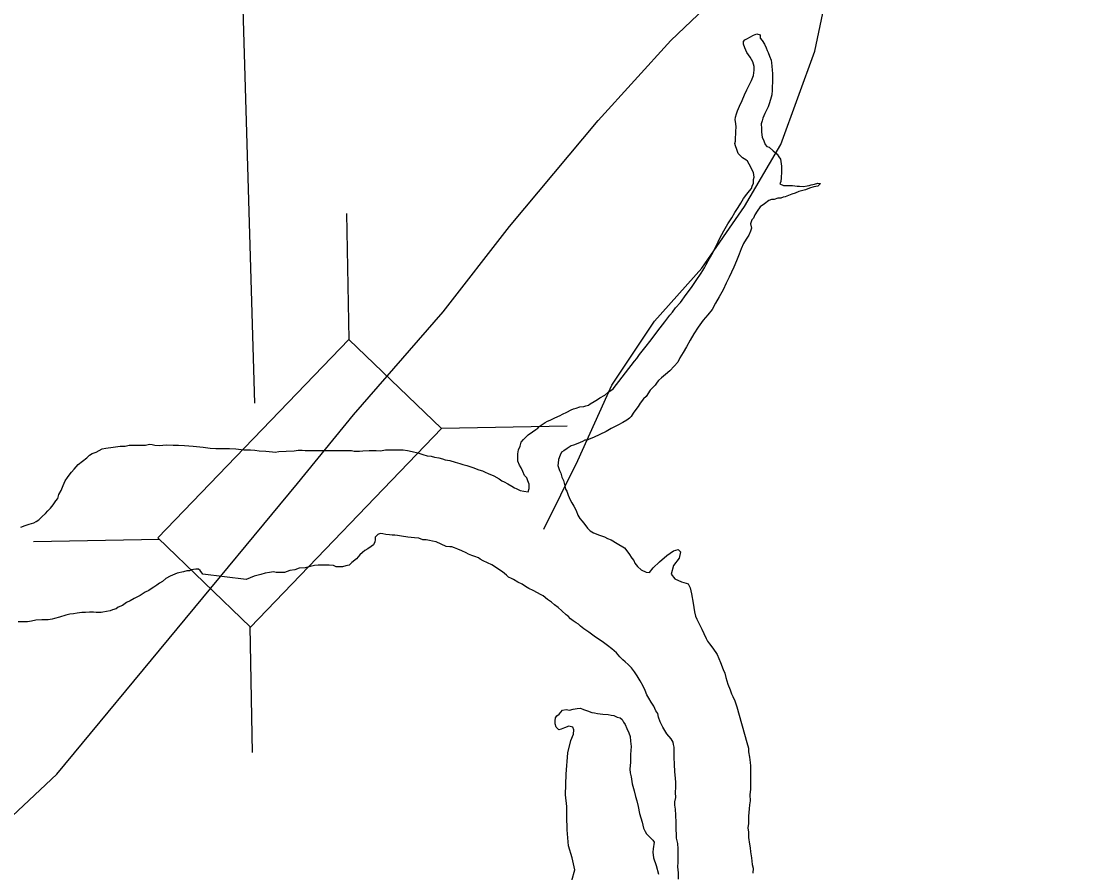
# Model space of a CAD drawing. Extents: x 1662474 to 1856135, y 779280 to 917889.
# Drawn here: x 1731534 to 1732483, y 804920 to 805687 of the extents above; entities that cross this region are included whole.
import ezdxf

# ---------------------------------------------------------------- set-up
doc = ezdxf.new("R2010")
doc.units = 0
for name, color, linetype in [('Exist Hydrographic Lake Shore', 7, 'Continuous'), ('Exist Hydrographic Misc Water Feature', 7, 'Continuous'), ('Exist Road Secondary Structure Standard Bridge CELL', 7, 'Continuous'), ('Exist Road Secondary Structure Standard Bridge Number Label', 7, 'Continuous'), ('Exist Road Secondary Type 51 Attributed', 7, 'Continuous')]:
    doc.layers.add(name, color=color, linetype=linetype)

msp = doc.modelspace()

# ---------------------------------------------------------------- linework, layer by layer
at = {"layer": 'Exist Hydrographic Lake Shore'}
for points in [[(1732029.25, 805336.88), (1732031.38, 805337.69), (1732033.75, 805338.44), (1732037.12, 805339.5), (1732040.88, 805340), (1732042.62, 805340.56), (1732045, 805341.06), (1732046.38, 805342.12), (1732050, 805344.5), (1732053.12, 805346.06), (1732055.25, 805347.62), (1732059.75, 805350), (1732062.38, 805352.38), (1732067.12, 805355.75), (1732086.25, 805380.69), (1732088.38, 805383.06), (1732090.75, 805386.5), (1732095.75, 805392.75), (1732101.25, 805399.88), (1732107.5, 805408), (1732113.75, 805415.88), (1732118.25, 805421.94), (1732120.62, 805424.81), (1732123.25, 805428.5), (1732127.75, 805433.44), (1732133, 805440.56), (1732137.75, 805446.88), (1732141.88, 805453.12), (1732146.38, 805459.69), (1732149.25, 805464.69), (1732150.75, 805467.56), (1732152.62, 805470.75), (1732156, 805476.5), (1732160, 805484.12), (1732163.12, 805491.19), (1732166.88, 805497.75), (1732170.5, 805504.06), (1732173.88, 805509.56), (1732176.75, 805514.31), (1732179.62, 805518.75), (1732182, 805522.69), (1732184.38, 805526.88), (1732187.5, 805530.81), (1732189.88, 805533.75), (1732191.75, 805536.06), (1732192.25, 805537.94), (1732193.38, 805540.81), (1732193.62, 805543.94), (1732194.12, 805546.06), (1732193.38, 805550.25), (1732192.25, 805552.38), (1732190.75, 805555.75), (1732189.62, 805557.88), (1732188.12, 805560.5), (1732186.5, 805561.81), (1732183.62, 805563.62), (1732181.5, 805565.5), (1732179.62, 805567.31), (1732178.38, 805571), (1732177.38, 805574.38), (1732176.75, 805576.5), (1732177.38, 805578.62), (1732177.38, 805581.75), (1732177.62, 805584.88), (1732177.62, 805587.5), (1732177.88, 805591.19), (1732177.62, 805594.38), (1732177, 805597.75), (1732177.38, 805600.12), (1732178.12, 805603), (1732179.12, 805605.88), (1732180.75, 805610.12), (1732183.38, 805615.06), (1732185.25, 805620.06), (1732187.5, 805624.81), (1732189.62, 805628.75), (1732191.75, 805632.94), (1732193.62, 805637.69), (1732194.12, 805642.38), (1732194.12, 805645.81), (1732192.75, 805650), (1732190.5, 805653.94), (1732187.5, 805658.38), (1732185.75, 805662.31), (1732184.62, 805665.75), (1732184.62, 805668.12), (1732185.75, 805669.69), (1732188.12, 805670.75), (1732190.12, 805672.06), (1732193.38, 805673.88), (1732196.5, 805674.94), (1732199.38, 805674.12), (1732199.62, 805671.25), (1732201.25, 805669.12), (1732203.25, 805665.75), (1732204.88, 805662.31), (1732205.88, 805659.94), (1732206.75, 805658.12), (1732207.75, 805655), (1732209.38, 805651.31)], [(1732209.38, 805651.31), (1732209.62, 805648.94), (1732210.12, 805646.06), (1732210.38, 805642.38), (1732210.62, 805639.25), (1732210.62, 805636.38), (1732210.62, 805634.25), (1732210.62, 805631.12), (1732210.38, 805627.94), (1732210.38, 805624.25), (1732210.12, 805620.31), (1732208.88, 805615.88), (1732207.5, 805611.94), (1732206.75, 805609.31), (1732205.12, 805606.44), (1732203.62, 805603.25), (1732202, 805599.31), (1732201.25, 805596.69), (1732200.38, 805594.06), (1732200.62, 805589.88), (1732200.62, 805586.5), (1732201.25, 805582.25), (1732202.75, 805578.88), (1732204.12, 805575.44), (1732205.62, 805573.62), (1732207.5, 805573.06), (1732211.12, 805569.94), (1732214.88, 805566.81), (1732216.38, 805564.44), (1732217.75, 805562.31), (1732218.75, 805556.06), (1732218.75, 805550.81), (1732218.25, 805545.56), (1732218, 805542.38), (1732217.25, 805540), (1732220.62, 805538.69), (1732224.88, 805538.69), (1732228.75, 805538.69), (1732232.75, 805537.94), (1732235, 805537.94), (1732238.5, 805537.69), (1732241.88, 805538.44), (1732243.75, 805538.69), (1732245.5, 805539.25), (1732248.5, 805539.75), (1732251.38, 805540.81), (1732253.75, 805540.31), (1732251.38, 805537.94), (1732247.88, 805537.38), (1732244, 805536.38), (1732240.25, 805534.75), (1732236.62, 805533.75), (1732234.25, 805533.19), (1732230.88, 805531.62), (1732228, 805530.81), (1732224.88, 805529.5), (1732222, 805528.5), (1732220.12, 805528.19), (1732218, 805527.19), (1732215.38, 805527.19), (1732212, 805526.12), (1732209.62, 805526.12), (1732207.25, 805525.06), (1732203.25, 805522.19), (1732199.62, 805519.31), (1732196.75, 805515.62), (1732194.62, 805512.19), (1732193.38, 805509.31), (1732192, 805507.75), (1732190.75, 805504.06), (1732191.75, 805500.38), (1732190.75, 805497.5), (1732189.38, 805494.06), (1732186.75, 805490.44), (1732184.38, 805486.5), (1732182.25, 805481.75), (1732180.5, 805476.75), (1732178.12, 805470.75), (1732175.75, 805465.25), (1732173.62, 805460.75), (1732171.5, 805456.06), (1732168.88, 805450.81), (1732166.25, 805444.75), (1732162.62, 805438.44), (1732159.25, 805432.69), (1732156.38, 805427.19), (1732152.38, 805422.44), (1732148.12, 805417.44), (1732143.75, 805411.12), (1732139.75, 805405.12), (1732136.38, 805399.62), (1732133.25, 805393.56), (1732130.12, 805388.31), (1732127.25, 805383.62), (1732125.38, 805379.69), (1732122, 805376), (1732118.25, 805372.06), (1732114.38, 805368.62), (1732110.62, 805365.75), (1732108, 805363.12)], [(1732108, 805363.12), (1732106.75, 805361.81), (1732104.88, 805359.19), (1732100.62, 805354.44), (1732096.75, 805348.94)], [(1732096.75, 805348.94), (1732094.62, 805346.88), (1732091.5, 805342.94), (1732089.62, 805340), (1732088.38, 805338.44), (1732085.25, 805333.75), (1732083.38, 805330.81), (1732082, 805329.25), (1732079.62, 805327.69), (1732075.75, 805325.56), (1732071.25, 805322.94), (1732068.38, 805321.62), (1732065.5, 805320.06), (1732060.75, 805317.44), (1732055.25, 805314.56), (1732049.5, 805311.94), (1732045.62, 805310.62), (1732043.75, 805309.56), (1732041.62, 805309.56), (1732039.5, 805308.5), (1732035.38, 805306.69), (1732031.38, 805305.12), (1732029.25, 805304.56), (1732025.88, 805301.94), (1732022.75, 805299.88), (1732020.62, 805298.81), (1732019.62, 805295.94), (1732018, 805292.25), (1732017.75, 805288.88), (1732017.25, 805286.75), (1732018, 805284.94), (1732019, 805282.31), (1732020.12, 805279.94), (1732021.12, 805276.25), (1732022.5, 805273.38), (1732023.5, 805269.69), (1732024, 805267.31), (1732024.25, 805265.5), (1732025.38, 805263.62), (1732026.62, 805260.25), (1732028.5, 805256.06), (1732030.12, 805253.12), (1732031.88, 805250.25), (1732033.75, 805246.31), (1732035.38, 805242.12), (1732037.12, 805239.25), (1732039.25, 805236.62), (1732041.62, 805233.75), (1732044, 805230.56), (1732046.38, 805227.94), (1732049.5, 805226.12), (1732054.75, 805224.25), (1732059.25, 805222.69), (1732062.12, 805221.12), (1732065.25, 805219.81), (1732070.75, 805216.69), (1732077.38, 805212.75), (1732081.25, 805207.5), (1732083.88, 805203.56), (1732085.75, 805201.44), (1732086.75, 805199.06), (1732089.12, 805195.94), (1732092.25, 805192.81), (1732096.75, 805190.94), (1732099.88, 805190.69), (1732103.25, 805194.88), (1732108.88, 805200.12), (1732115.62, 805205.94), (1732121.62, 805210.12), (1732125.62, 805211.19), (1732127.75, 805209.06), (1732126.62, 805203.56), (1732121.62, 805196.75), (1732119.38, 805189.12), (1732122.75, 805184.94), (1732128.75, 805182.31), (1732133, 805181), (1732134.75, 805180.44), (1732136.62, 805176.75), (1732137.75, 805171.25), (1732139.25, 805162.88), (1732140.25, 805155.25), (1732141.38, 805151.31), (1732142.38, 805148.69), (1732143.75, 805146.31), (1732145.25, 805143.19), (1732146.88, 805139.5), (1732148.75, 805135.56), (1732150.75, 805131.12), (1732152.12, 805128.75), (1732153.75, 805126.38), (1732156.88, 805122.44), (1732160.75, 805116.69), (1732163.88, 805109.56), (1732166.25, 805103.31), (1732167.62, 805099.88), (1732168.62, 805096.19), (1732170.5, 805090.19), (1732172.38, 805084.94), (1732173.62, 805081.5)], [(1731658.75, 805304.88), (1731665, 805305.38), (1731671.25, 805305.12), (1731676, 805305.12), (1731681.25, 805304.88), (1731689.12, 805304.06), (1731698.12, 805303.25), (1731704.62, 805302.5), (1731709.62, 805301.94), (1731713.5, 805301.94), (1731717.25, 805301.94), (1731722, 805301.94), (1731727.5, 805301.69), (1731734.75, 805300.94), (1731740.88, 805300.94), (1731744.75, 805300.62), (1731748.5, 805299.88), (1731754.5, 805299.62), (1731760.5, 805299.06), (1731763.12, 805298.81), (1731766.25, 805299.38), (1731772.88, 805299.62), (1731780, 805300.12), (1731783.62, 805300.62), (1731787.25, 805300.62), (1731789.88, 805300.38), (1731831.62, 805300.38), (1731834, 805299.62), (1731836.38, 805299.62), (1731838.75, 805299.62), (1731841.88, 805300.12), (1731847.62, 805300.38), (1731853.75, 805300.38), (1731857.88, 805300.12), (1731862.38, 805300.94), (1731867.88, 805300.94), (1731873.88, 805300.94), (1731878.12, 805300.94), (1731882, 805300.38), (1731886.25, 805299.38), (1731891.25, 805298.06), (1731896, 805296.75), (1731899.88, 805295.44), (1731903.25, 805295.12), (1731906.5, 805294.38), (1731910.38, 805293.56), (1731913.5, 805292.81), (1731915.88, 805292), (1731920.12, 805291.19), (1731924.88, 805289.88), (1731929.25, 805288.56), (1731931.88, 805287.81), (1731935.38, 805286.75), (1731940.88, 805284.94), (1731946.38, 805282.81), (1731949.5, 805282), (1731952.12, 805280.69), (1731954.75, 805279.69), (1731959.75, 805277.56), (1731964.5, 805274.94), (1731966.88, 805273.12), (1731969.12, 805272.06), (1731972.38, 805270.19), (1731976, 805268.12), (1731978.38, 805266.81), (1731980, 805266), (1731983.38, 805264.44), (1731986.75, 805263.62), (1731990.75, 805263.12), (1731991.5, 805266), (1731991.5, 805269.94), (1731990.5, 805273.12), (1731989.38, 805275.75), (1731987.5, 805277.81), (1731986, 805281.25), (1731984.38, 805284.62), (1731982.88, 805287), (1731981.5, 805290.69), (1731981.25, 805293.56), (1731981.25, 805297.25), (1731982, 805300.94), (1731983.38, 805304.06), (1731984.38, 805307.75), (1731986.5, 805310.12), (1731989.12, 805313), (1731990.75, 805314.31), (1731994.62, 805317.19), (1731997.5, 805319.31), (1731999.38, 805320.31), (1732000.62, 805321.94), (1732003.25, 805323.75), (1732005.88, 805325.56), (1732008, 805326.62), (1732010.38, 805327.69), (1732014.12, 805329.5), (1732017.25, 805330.81), (1732019.62, 805331.88), (1732021.62, 805332.94), (1732025.38, 805334.75), (1732029.25, 805336.88)], [(1731534, 805231.38), (1731538, 805232.94), (1731541.62, 805234), (1731545.62, 805235.31), (1731547.88, 805236.38), (1731550.25, 805237.94), (1731553.12, 805240.81), (1731556.12, 805243.69), (1731558.38, 805246.06), (1731560.75, 805248.44), (1731563.12, 805251.56), (1731565.5, 805255), (1731567.38, 805257.06), (1731568.38, 805260.75), (1731570.5, 805264.19), (1731572.12, 805268.88), (1731573.88, 805273.12), (1731576, 805276), (1731577.62, 805278.06), (1731579.75, 805280.69), (1731582, 805283.62), (1731585.75, 805287.56), (1731589.62, 805290.69), (1731593.38, 805293.56), (1731595.75, 805296.19), (1731598.38, 805297.5), (1731601.75, 805298.81), (1731604.62, 805300.38), (1731607.25, 805301.69), (1731610.62, 805302.5), (1731617.25, 805303.25), (1731623.5, 805304.31), (1731628, 805304.06), (1731631.62, 805305.12), (1731638.75, 805305.12), (1731646.38, 805305.12), (1731650, 805305.88), (1731652.38, 805305.62), (1731654.75, 805305.12), (1731658.75, 805304.88)], [(1731896, 805220.06), (1731892.25, 805221.38), (1731888.38, 805221.62), (1731882.25, 805222.44), (1731876.75, 805223.25), (1731873.12, 805223.75), (1731870.75, 805224), (1731868.38, 805224), (1731866, 805224.56), (1731862.62, 805224.81), (1731859.75, 805225.31), (1731857.38, 805225.56), (1731855.25, 805224.81), (1731853.12, 805222.44), (1731853.12, 805220.06), (1731852.62, 805218), (1731851.62, 805215.38), (1731849.5, 805214.06), (1731846.38, 805211.94), (1731843.75, 805210.38), (1731841.62, 805208.56), (1731839.25, 805206.44), (1731836.12, 805202.75), (1731832.12, 805199.62), (1731829.5, 805197.25), (1731826.62, 805196.44), (1731823.5, 805195.69), (1731820.12, 805195.69), (1731817.75, 805195.69), (1731815.62, 805197), (1731811.5, 805197.25), (1731806.75, 805197.25), (1731801.75, 805197.25), (1731798.38, 805196.75), (1731794.62, 805195.94), (1731789.88, 805194.88), (1731784.62, 805194.38), (1731780.75, 805192.81), (1731776.25, 805192.25), (1731771.5, 805190.69), (1731766.88, 805190.44), (1731764, 805190.69), (1731761.62, 805191.19), (1731757.88, 805190.44), (1731754, 805189.88), (1731750, 805188.88), (1731744, 805187.25), (1731736.88, 805184.38), (1731697.75, 805189.12), (1731695.5, 805192.25), (1731693.88, 805193.56), (1731691.5, 805193.56), (1731689.62, 805193.31), (1731687.62, 805193.06), (1731685.75, 805192), (1731683.38, 805192), (1731680.5, 805191.19), (1731674.75, 805189.88), (1731668.38, 805187.25), (1731664.5, 805185.19), (1731661.62, 805182.56), (1731658.75, 805181), (1731656.38, 805179.12), (1731653.75, 805177.31), (1731651.38, 805175.75), (1731649.25, 805174.44), (1731646.12, 805172.81), (1731641.38, 805169.94), (1731636.12, 805167.31), (1731632.5, 805164.94), (1731629.25, 805163.62), (1731625.62, 805161), (1731621.62, 805159.44), (1731619.88, 805157.88), (1731616.5, 805157.06), (1731614.38, 805156.06), (1731611.25, 805155.5), (1731608, 805154.75), (1731606.5, 805154.44), (1731601.75, 805154.44), (1731599.38, 805154.75), (1731595.75, 805154.75), (1731592.25, 805154.44), (1731588.88, 805154.44), (1731584.62, 805153.94), (1731581.5, 805153.44), (1731578.12, 805153.12), (1731574.5, 805152.12), (1731568.88, 805150.25), (1731564.5, 805149.19), (1731562.12, 805148.69), (1731558.75, 805147.88), (1731552.88, 805147.88), (1731547.62, 805147.62), (1731543.75, 805146.88), (1731540, 805146.31), (1731535.62, 805146.31), (1731531.62, 805146.06)], [(1732125.62, 804934.25), (1732125.62, 804937.69), (1732125.62, 804941.88), (1732125.38, 804946.88), (1732124.25, 804951.56), (1732124.25, 804955.25), (1732124, 804959.19), (1732124, 804965.75), (1732123.5, 804972.31), (1732123.25, 804977.56), (1732122.75, 804981.25), (1732122.75, 804984.38), (1732123.5, 804988.06), (1732123.25, 804992.81), (1732123.5, 804997.5), (1732123.5, 805002), (1732123.25, 805005.38), (1732122.75, 805011.44), (1732122.5, 805018), (1732122, 805024.56), (1732122, 805029.81), (1732122, 805033.5), (1732121.62, 805035.81), (1732121.12, 805037.94), (1732119.38, 805040.81), (1732115.62, 805045.56), (1732111.75, 805051.56), (1732109.62, 805056.31), (1732108, 805060.5), (1732107.25, 805063.62), (1732105.62, 805066), (1732103.88, 805070.19), (1732101.25, 805073.88), (1732099.38, 805077.56), (1732097.5, 805080.44), (1732096, 805084.38), (1732094.12, 805088.31), (1732091.5, 805093.06), (1732088.88, 805097.5), (1732086.25, 805101.19), (1732083.62, 805104.88), (1732080.75, 805107.75), (1732078.12, 805110.12), (1732075.75, 805111.94), (1732073.12, 805114.56), (1732070.25, 805118.25), (1732066, 805121.94), (1732062.12, 805124.81), (1732057.38, 805128.5), (1732051.38, 805132.44), (1732045.25, 805136.88), (1732040.88, 805139.75), (1732037.75, 805142.38), (1732035.88, 805143.94), (1732033.75, 805145.25), (1732031.12, 805147.12), (1732028.75, 805148.94), (1732026.62, 805151.31), (1732024.88, 805152.62), (1732021.12, 805156.06), (1732017.75, 805158.94), (1732014.38, 805161.56), (1732011.75, 805163.94), (1732008, 805166.25), (1732004.12, 805169.44), (1732001.75, 805170.75), (1731999.12, 805172.31), (1731995.12, 805174.44), (1731991.25, 805176.25), (1731988.38, 805178.06), (1731985.25, 805179.94), (1731981.25, 805182), (1731977.62, 805184.12), (1731975.75, 805185.19), (1731973.12, 805186.25), (1731971.25, 805188.06), (1731967.62, 805191.19), (1731962.38, 805194.38), (1731960.25, 805195.94), (1731957.88, 805197.5), (1731954, 805199.38), (1731950.25, 805201.19), (1731947.62, 805202.5), (1731945.88, 805203.81), (1731942.62, 805204.88), (1731940, 805205.94), (1731937.12, 805206.94), (1731934.75, 805208.25), (1731931.12, 805210.12), (1731927.25, 805211.44), (1731924.25, 805212.75), (1731922, 805213.5), (1731920.12, 805213.5), (1731916.75, 805214.06), (1731912.5, 805216.12), (1731908, 805218), (1731904.62, 805218.75), (1731902, 805219.31), (1731898.88, 805220.06), (1731896, 805220.06)], [(1732173.62, 805081.5), (1732174.75, 805078.88), (1732176.75, 805075.19), (1732178.62, 805069.69), (1732187.5, 805037.69), (1732188.88, 805032.69), (1732189.12, 805029.25), (1732189.88, 805024.31), (1732190.5, 805019.56), (1732190.75, 805016.69), (1732190.75, 805013), (1732190.75, 805007.75), (1732190.75, 805002.25), (1732190.75, 804999.06), (1732190.75, 804995.69), (1732190.12, 804990.44), (1732190.5, 804985.19), (1732189.88, 804981.5), (1732189.62, 804978.06), (1732188.88, 804971.5), (1732188.88, 804964.94), (1732188.38, 804960.75), (1732188.88, 804957.06), (1732189.12, 804952.12), (1732189.88, 804946.31), (1732190.5, 804942.94), (1732190.75, 804939.25), (1732191.75, 804934), (1732192.25, 804927.94), (1732193.12, 804924.56), (1732192.75, 804920.06)], [(1732030.12, 804913.5), (1732032.75, 804923.25), (1732030.38, 804934), (1732026.88, 804944.75), (1732025.88, 804959.19), (1732025.62, 804971.5), (1732025.38, 804979.94), (1732024.25, 804990.69), (1732024.88, 805009.06), (1732026.38, 805028.5), (1732029, 805039.5), (1732031.38, 805045.25), (1732031.88, 805049.19), (1732030.88, 805051.56), (1732027.25, 805052.38), (1732023.25, 805050.81), (1732020.38, 805049.75), (1732018.25, 805048.94), (1732015.88, 805051.56), (1732014.88, 805054.44), (1732014.88, 805057.06), (1732015.38, 805059.69), (1732016.38, 805061.56), (1732018.5, 805063.12), (1732020.12, 805064.94), (1732021.62, 805066.81), (1732024.88, 805067.31), (1732027.75, 805066.81), (1732031.12, 805067.56), (1732034.75, 805068.12), (1732037.75, 805068.62), (1732040.38, 805067.31), (1732044, 805066), (1732047.88, 805064.69), (1732050.25, 805064.19), (1732053.12, 805063.62), (1732057.88, 805063.12), (1732062.62, 805062.88), (1732065.5, 805062.31), (1732067.88, 805062.06), (1732070.75, 805060.5), (1732073.62, 805059.69), (1732075.25, 805058.38), (1732076.5, 805056.06), (1732078.12, 805053.94), (1732079.62, 805050.25), (1732081.25, 805046.31), (1732082.62, 805042.94), (1732082.88, 805038.75), (1732083.38, 805034), (1732082.88, 805026.94), (1732082.88, 805020.06), (1732082.25, 805013.81), (1732082.62, 805010.38), (1732083.38, 805006.69), (1732084.38, 805000.38), (1732086, 804994.12), (1732087.25, 804989.12), (1732088.38, 804985.19), (1732089.62, 804979.94), (1732090.75, 804973.88), (1732093.38, 804966), (1732094.62, 804960.5), (1732096, 804957.62), (1732097.25, 804955.5), (1732099.88, 804952.88), (1732102.75, 804949.75), (1732104.12, 804947.94), (1732103.25, 804941.88), (1732102.75, 804939), (1732103.62, 804934), (1732105.88, 804926.94), (1732108, 804919.31)], [(1732126.12, 804914.81), (1732126.12, 804920.38), (1732125.38, 804925.88), (1732125.62, 804930.06), (1732125.62, 804934.25)]]:
    msp.add_lwpolyline(points, dxfattribs=at)
at = {"layer": 'Exist Hydrographic Misc Water Feature'}
msp.add_lwpolyline([(1732004.82, 805229.48), (1732035.37, 805291.26), (1732066.13, 805358.97), (1732104.48, 805416.59), (1732147.13, 805464.27), (1732185.47, 805519.89), (1732218.07, 805575.61), (1732248.83, 805659.32), (1732257.24, 805699.26), (1732253.96, 805763.34), (1732244.73, 805851.46), (1732241.25, 805911.44), (1732245.76, 805955.42), (1732252.11, 805997.4), (1732264.62, 806037.34), (1732327.37, 806126.69), (1732349.72, 806156.52), (1732367.97, 806194.31), (1732396.88, 806284.12), (1732458.4, 806433.6)], dxfattribs=at)
at = {"layer": 'Exist Road Secondary Structure Standard Bridge CELL'}
for p, q in [((1731827.09, 805513.43), (1731829.2, 805400.27)), ((1732025.76, 805322.05), (1731912.6, 805319.93)), ((1731658.73, 805220.31), (1731545.57, 805218.19)), ((1731740.24, 805141.79), (1731742.35, 805028.63))]:
    msp.add_line(p, q, dxfattribs=at)
msp.add_lwpolyline([(1731912.6, 805319.93), (1731740.63, 805141.41), (1731657.23, 805221.75), (1731829.2, 805400.27)], close=True, dxfattribs=at)
at = {"layer": 'Exist Road Secondary Structure Standard Bridge Number Label'}
msp.add_line((1731744.81, 805342.93), (1731669.64, 807823.57), dxfattribs=at)
at = {"layer": 'Exist Road Secondary Type 51 Attributed'}
for points in [[(1731783.02, 805270.74), (1731833.35, 805332.26), (1731914.05, 805424.94), (1731973.97, 805501.64), (1732053.81, 805597.07), (1732119.24, 805669.19), (1732290.38, 805832.29), (1732358.29, 805894.75), (1732415.81, 805960.26), (1732493.32, 806037.76), (1732576.41, 806094.49), (1732613.85, 806116.84), (1732634.18, 806125.09), (1732651.89, 806132.54), (1732688.44, 806143.39), (1732716.53, 806152.39), (1732849.04, 806195.29), (1733107.23, 806270.79), (1733247.16, 806308.62), (1733430.13, 806362.95)], [(1730827.43, 804627.55), (1731052.24, 804722.29), (1731215.73, 804789.75), (1731345.97, 804847.27), (1731400.03, 804879.91), (1731431.71, 804898.38), (1731506.17, 804952.74), (1731566.33, 805009.17), (1731783.02, 805270.74)]]:
    msp.add_lwpolyline(points, dxfattribs=at)

doc.saveas('drawing.dxf')
